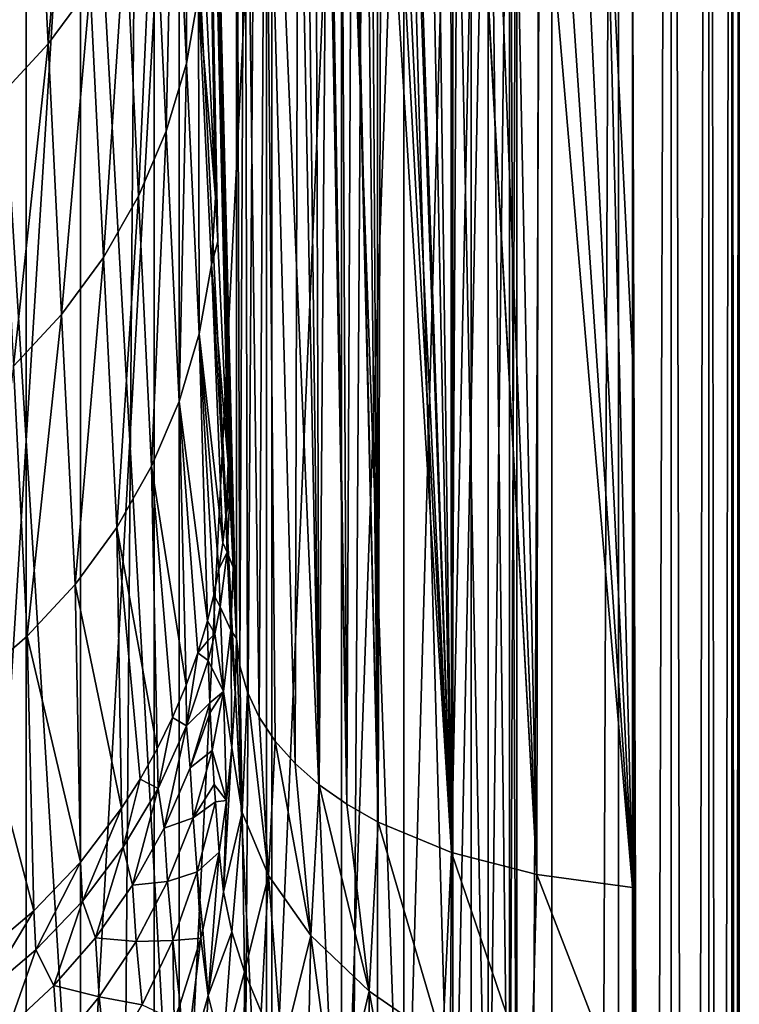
# Model space of a CAD drawing. Header units: metres. Extents: x -24 to 24, y -69 to 184.
# Tile 327 of 656: x 15 to 24, y 98 to 111. Entities that reach past the tile are written whole.
import ezdxf

# ---------------------------------------------------------------- set-up
doc = ezdxf.new("R2010")
doc.units = ezdxf.units.M
for name, color, linetype in [('367', 7, 'CONTINUOUS'), ('369', 7, 'CONTINUOUS'), ('374', 7, 'CONTINUOUS'), ('376', 7, 'CONTINUOUS'), ('386', 7, 'CONTINUOUS'), ('396', 7, 'CONTINUOUS'), ('397', 7, 'CONTINUOUS'), ('399', 7, 'CONTINUOUS'), ('400', 7, 'CONTINUOUS'), ('402', 7, 'CONTINUOUS'), ('403', 7, 'CONTINUOUS'), ('556', 2, 'CONTINUOUS'), ('565', 2, 'CONTINUOUS')]:
    doc.layers.add(name, color=color, linetype=linetype)

msp = doc.modelspace()

# ---------------------------------------------------------------- linework, layer by layer
at = {"layer": '367'}
for points in [[(15.119628, 145.2, -18.959413), (13.359252, -68.3, -20.238401), (13.359252, 145.2, -20.238401)], [(15.119628, -68.3, -18.959413), (13.359252, -68.3, -20.238401), (15.119628, 145.2, -18.959413)], [(16.758269, 145.2, -17.527775), (15.119628, -68.3, -18.959413), (15.119628, 145.2, -18.959413)], [(16.758269, -68.3, -17.527775), (15.119628, -68.3, -18.959413), (16.758269, 145.2, -17.527775)], [(18.261983, 145.2, -15.955014), (16.758269, -68.3, -17.527775), (16.758269, 145.2, -17.527775)], [(18.261983, -68.3, -15.955014), (16.758269, -68.3, -17.527775), (18.261983, 145.2, -15.955014)], [(19.618662, 145.2, -14.253792), (18.261983, -68.3, -15.955014), (18.261983, 145.2, -15.955014)], [(19.618662, -68.3, -14.253792), (18.261983, -68.3, -15.955014), (19.618662, 145.2, -14.253792)], [(20.817383, 145.2, -12.437807), (19.618662, -68.3, -14.253792), (19.618662, 145.2, -14.253792)], [(20.817383, -68.3, -12.437807), (19.618662, -68.3, -14.253792), (20.817383, 145.2, -12.437807)], [(21.848495, 145.2, -10.521681), (20.817383, -68.3, -12.437807), (20.817383, 145.2, -12.437807)], [(21.848495, -68.3, -10.521681), (20.817383, -68.3, -12.437807), (21.848495, 145.2, -10.521681)], [(22.703696, 145.2, -8.520839), (21.848495, -68.3, -10.521681), (21.848495, 145.2, -10.521681)], [(22.703696, -68.3, -8.520839), (21.848495, -68.3, -10.521681), (22.703696, 145.2, -8.520839)], [(23.376099, 145.2, -6.451394), (22.703696, -68.3, -8.520839), (22.703696, 145.2, -8.520839)], [(23.376099, -68.3, -6.451393), (22.703696, -68.3, -8.520839), (23.376099, 145.2, -6.451394)], [(23.860293, 145.2, -4.330005), (23.376099, -68.3, -6.451393), (23.376099, 145.2, -6.451394)], [(23.860293, -68.3, -4.330005), (23.376099, -68.3, -6.451393), (23.860293, 145.2, -4.330005)], [(24.152377, 145.2, -2.173753), (23.860293, -68.3, -4.330005), (23.860293, 145.2, -4.330005)], [(24.152377, -68.3, -2.173753), (23.860293, -68.3, -4.330005), (24.152377, 145.2, -2.173753)], [(24.25, 145.2), (24.152377, -68.3, -2.173753), (24.152377, 145.2, -2.173753)], [(24.25, -68.3), (24.152377, -68.3, -2.173753), (24.25, 145.2)]]:
    msp.add_3dface(points, dxfattribs=at)
at = {"layer": '369'}
for points in [[(23.376099, -68.3, 6.451394), (23.376099, 145.2, 6.451394), (22.88287, 113.273149, 8.027252)], [(23.376099, 145.2, 6.451394), (23.860293, -68.3, 4.330005), (23.860293, 145.2, 4.330005)], [(23.376099, -68.3, 6.451394), (23.860293, -68.3, 4.330005), (23.376099, 145.2, 6.451394)], [(23.860293, 145.2, 4.330005), (24.152377, -68.3, 2.173753), (24.152377, 145.2, 2.173753)], [(23.860293, -68.3, 4.330005), (24.152377, -68.3, 2.173753), (23.860293, 145.2, 4.330005)], [(24.152377, -68.3, 2.173753), (24.25, -68.3), (24.152377, 145.2, 2.173753)], [(24.25, -68.3), (24.25, 145.2), (24.152377, 145.2, 2.173753)], [(23.376099, -68.3, 6.451394), (22.88287, 113.273149, 8.027252), (22.88287, 106.484945, 8.027252)], [(22.88287, 99.696742, 8.027252), (23.376099, -68.3, 6.451394), (22.88287, 106.484945, 8.027252)], [(22.882864, 96.696752, 8.02727), (23.376099, -68.3, 6.451394), (22.88287, 99.696742, 8.027252)]]:
    msp.add_3dface(points, dxfattribs=at)
at = {"layer": '374'}
for points in [[(17.811177, 102.888231, 37.190803), (17.811177, 116.604012, 37.190803), (17.133023, 130.278312, 134.327566)], [(17.415767, 111.264973, 93.828221), (17.544213, 108.542058, 75.429949), (17.133023, 130.278312, 134.327566)], [(17.544213, 108.542058, 75.429949), (17.570925, 107.976165, 71.603727), (17.133023, 130.278312, 134.327566)], [(17.570925, 107.976165, 71.603727), (17.70529, 105.130542, 52.357736), (17.133023, 130.278312, 134.327566)], [(17.70529, 105.130542, 52.357736), (17.71558, 104.912638, 50.883767), (17.133023, 130.278312, 134.327566)], [(17.71558, 104.912638, 50.883767), (17.725042, 104.71228, 49.528477), (17.133023, 130.278312, 134.327566)], [(17.725042, 104.71228, 49.528477), (17.76811, 103.800286, 43.359596), (17.133023, 130.278312, 134.327566)], [(17.76811, 103.800286, 43.359596), (17.811177, 102.888231, 37.190803), (17.133023, 130.278312, 134.327566)]]:
    msp.add_3dface(points, dxfattribs=at)
at = {"layer": '376'}
for points in [[(17.811177, 116.604012, 37.190803), (17.853955, 102.537836, 34.974335), (17.916503, 116.064702, 33.421172)], [(17.811177, 116.604012, 37.190803), (17.811177, 102.888231, 37.190803), (17.853955, 102.537836, 34.974335)], [(17.853955, 102.537836, 34.974335), (17.95109, 102.201337, 32.763533), (17.916503, 116.064702, 33.421172)], [(17.916503, 116.064702, 33.421172), (18.102058, 101.879603, 30.561874), (18.180278, 115.519943, 29.652412)], [(17.95109, 102.201337, 32.763533), (18.102058, 101.879603, 30.561874), (17.916503, 116.064702, 33.421172)], [(18.102058, 101.879603, 30.561874), (18.306062, 101.573744, 28.373115), (18.180278, 115.519943, 29.652412)], [(18.306062, 101.573744, 28.373115), (18.562049, 101.284979, 26.200826), (18.180278, 115.519943, 29.652412)], [(18.562049, 101.284979, 26.200826), (18.601391, 114.97209, 25.902511), (18.180278, 115.519943, 29.652412)], [(18.868719, 101.014628, 24.048519), (18.601391, 114.97209, 25.902511), (18.562049, 101.284979, 26.200826)], [(18.701613, 114.87287, 25.174891), (18.601391, 114.97209, 25.902511), (18.868719, 101.014628, 24.048519)], [(18.823295, 114.778167, 24.345171), (18.701613, 114.87287, 25.174891), (18.868719, 101.014628, 24.048519)], [(18.972414, 114.693046, 23.394698), (18.823295, 114.778167, 24.345171), (18.868719, 101.014628, 24.048519)], [(19.224474, 100.764134, 21.919913), (18.972414, 114.693046, 23.394698), (18.868719, 101.014628, 24.048519)], [(19.003722, 114.67872, 23.203182), (18.972414, 114.693046, 23.394698), (19.224474, 100.764134, 21.919913)], [(19.156235, 114.623052, 22.304924), (19.003722, 114.67872, 23.203182), (19.224474, 100.764134, 21.919913)], [(19.289569, 114.589046, 21.561402), (19.156235, 114.623052, 22.304924), (19.224474, 100.764134, 21.919913)], [(19.627387, 100.535051, 19.818951), (19.289569, 114.589046, 21.561402), (19.224474, 100.764134, 21.919913)], [(19.302207, 114.586303, 21.492744), (19.289569, 114.589046, 21.561402), (19.627387, 100.535051, 19.818951)], [(19.470635, 114.557055, 20.604699), (19.302207, 114.586303, 21.492744), (19.627387, 100.535051, 19.818951)], [(19.538644, 114.546655, 20.259298), (19.470635, 114.557055, 20.604699), (19.627387, 100.535051, 19.818951)], [(19.665391, 114.528694, 19.633762), (19.538644, 114.546655, 20.259298), (19.627387, 100.535051, 19.818951)], [(20.564797, 100.147728, 15.718167), (19.665391, 114.528694, 19.633762), (19.627387, 100.535051, 19.818951)], [(19.791631, 114.510808, 19.032267), (19.665391, 114.528694, 19.633762), (20.564797, 100.147728, 15.718167)], [(19.87632, 114.496417, 18.639789), (19.791631, 114.510808, 19.032267), (20.564797, 100.147728, 15.718167)], [(20.052257, 114.46162, 17.850217), (19.87632, 114.496417, 18.639789), (20.564797, 100.147728, 15.718167)], [(20.082394, 114.454849, 17.718233), (20.052257, 114.46162, 17.850217), (20.564797, 100.147728, 15.718167)], [(20.276944, 114.403223, 16.887273), (20.082394, 114.454849, 17.718233), (20.564797, 100.147728, 15.718167)], [(20.376733, 114.37203, 16.474292), (20.276944, 114.403223, 16.887273), (20.564797, 100.147728, 15.718167)], [(20.55755, 114.30883, 15.746796), (20.376733, 114.37203, 16.474292), (20.564797, 100.147728, 15.718167)], [(20.859003, 114.188055, 14.587652), (20.55755, 114.30883, 15.746796), (20.564797, 100.147728, 15.718167)], [(21.658453, 99.864996, 11.779031), (20.859003, 114.188055, 14.587652), (20.564797, 100.147728, 15.718167)], [(20.864021, 114.185931, 14.568882), (20.859003, 114.188055, 14.587652), (21.658453, 99.864996, 11.779031)], [(21.101727, 114.082483, 13.697516), (20.864021, 114.185931, 14.568882), (21.658453, 99.864996, 11.779031)], [(21.37206, 113.960529, 12.746059), (21.101727, 114.082483, 13.697516), (21.658453, 99.864996, 11.779031)], [(21.678614, 113.819905, 11.712424), (21.37206, 113.960529, 12.746059), (21.658453, 99.864996, 11.779031)], [(22.88287, 99.696742, 8.027252), (21.678614, 113.819905, 11.712424), (21.658453, 99.864996, 11.779031)], [(21.678614, 113.819905, 11.712424), (22.88287, 99.696742, 8.027252), (21.936797, 113.70135, 10.875331)], [(21.936797, 113.70135, 10.875331), (22.88287, 99.696742, 8.027252), (22.221516, 113.571214, 9.984149)], [(22.221516, 113.571214, 9.984149), (22.88287, 99.696742, 8.027252), (22.536345, 113.428396, 9.0341)], [(22.88287, 106.484945, 8.027252), (22.88287, 113.273149, 8.027252), (22.536345, 113.428396, 9.0341)], [(22.88287, 99.696742, 8.027252), (22.88287, 106.484945, 8.027252), (22.536345, 113.428396, 9.0341)]]:
    msp.add_3dface(points, dxfattribs=at)
at = {"layer": '386'}
for points in [[(15.770323, 114.702959, 146.592031), (15.229819, 113.970822, 146.69664), (15.401255, 110.506679, 123.259006)], [(15.939509, 111.237902, 123.154331), (15.770323, 114.702959, 146.592031), (15.401255, 110.506679, 123.259006)], [(17.162255, 114.615962, 122.661936), (17.005387, 113.725125, 122.792943), (17.169852, 110.254652, 99.355703)], [(17.326089, 111.143759, 99.225084), (17.162255, 114.615962, 122.661936), (17.169852, 110.254652, 99.355703)], [(15.229819, 113.970822, 146.69664), (14.608318, 113.304523, 146.790938), (14.782263, 109.840874, 123.353416)], [(15.401255, 110.506679, 123.259006), (15.229819, 113.970822, 146.69664), (14.782263, 109.840874, 123.353416)], [(17.005387, 113.725125, 122.792943), (16.746844, 112.857696, 122.919768), (16.912339, 109.388813, 99.482167)], [(17.169852, 110.254652, 99.355703), (17.005387, 113.725125, 122.792943), (16.912339, 109.388813, 99.482167)], [(16.746844, 112.857696, 122.919768), (16.389998, 112.024999, 123.040757), (16.556898, 108.557498, 99.602834)], [(16.912339, 109.388813, 99.482167), (16.746844, 112.857696, 122.919768), (16.556898, 108.557498, 99.602834)], [(16.389998, 112.024999, 123.040757), (15.939509, 111.237902, 123.154331), (16.108148, 107.771515, 99.716133)], [(16.556898, 108.557498, 99.602834), (16.389998, 112.024999, 123.040757), (16.108148, 107.771515, 99.716133)], [(17.544213, 108.542058, 75.429949), (17.415767, 111.264973, 93.828221), (17.326089, 111.143759, 99.225084)], [(15.939509, 111.237902, 123.154331), (15.401255, 110.506679, 123.259006), (15.571925, 107.04108, 99.820594)], [(16.108148, 107.771515, 99.716133), (15.939509, 111.237902, 123.154331), (15.571925, 107.04108, 99.820594)], [(17.326089, 111.143759, 99.225084), (17.169852, 110.254652, 99.355703), (17.334496, 106.789707, 75.917698)], [(17.489971, 107.676724, 75.787575), (17.326089, 111.143759, 99.225084), (17.334496, 106.789707, 75.917698)], [(17.544213, 108.542058, 75.429949), (17.326089, 111.143759, 99.225084), (17.489971, 107.676724, 75.787575)], [(15.401255, 110.506679, 123.259006), (14.782263, 109.840874, 123.353416), (14.955197, 106.375689, 99.914857)], [(15.571925, 107.04108, 99.820594), (15.401255, 110.506679, 123.259006), (14.955197, 106.375689, 99.914857)], [(17.169852, 110.254652, 99.355703), (16.912339, 109.388813, 99.482167), (17.078228, 105.925789, 76.0437)], [(17.334496, 106.789707, 75.917698), (17.169852, 110.254652, 99.355703), (17.078228, 105.925789, 76.0437)], [(16.912339, 109.388813, 99.482167), (16.556898, 108.557498, 99.602834), (16.724482, 105.096145, 76.163952)], [(17.078228, 105.925789, 76.0437), (16.912339, 109.388813, 99.482167), (16.724482, 105.096145, 76.163952)], [(16.556898, 108.557498, 99.602834), (16.108148, 107.771515, 99.716133), (16.277834, 104.311509, 76.276897)], [(16.724482, 105.096145, 76.163952), (16.556898, 108.557498, 99.602834), (16.277834, 104.311509, 76.276897)], [(17.570925, 107.976165, 71.603727), (17.544213, 108.542058, 75.429949), (17.489971, 107.676724, 75.787575)], [(17.70529, 105.130542, 52.357736), (17.570925, 107.976165, 71.603727), (17.489971, 107.676724, 75.787575)], [(16.108148, 107.771515, 99.716133), (15.571925, 107.04108, 99.820594), (15.744063, 103.58203, 76.381076)], [(16.277834, 104.311509, 76.276897), (16.108148, 107.771515, 99.716133), (15.744063, 103.58203, 76.381076)], [(17.489971, 107.676724, 75.787575), (17.334496, 106.789707, 75.917698), (17.638315, 104.114141, 52.524916)], [(17.675281, 104.451979, 52.477436), (17.489971, 107.676724, 75.787575), (17.638315, 104.114141, 52.524916)], [(17.70529, 105.130542, 52.357736), (17.489971, 107.676724, 75.787575), (17.675281, 104.451979, 52.477436)], [(15.571925, 107.04108, 99.820594), (14.955197, 106.375689, 99.914857), (15.130072, 102.917145, 76.475139)], [(15.744063, 103.58203, 76.381076), (15.571925, 107.04108, 99.820594), (15.130072, 102.917145, 76.475139)], [(17.334496, 106.789707, 75.917698), (17.078228, 105.925789, 76.0437), (17.439134, 103.116444, 52.668344)], [(17.520265, 103.445874, 52.618835), (17.334496, 106.789707, 75.917698), (17.439134, 103.116444, 52.668344)], [(17.586625, 103.778699, 52.572059), (17.334496, 106.789707, 75.917698), (17.520265, 103.445874, 52.618835)], [(17.638315, 104.114141, 52.524916), (17.334496, 106.789707, 75.917698), (17.586625, 103.778699, 52.572059)], [(15.130072, 102.917145, 76.475139), (14.955197, 106.375689, 99.914857), (14.443804, 102.325455, 76.557871)], [(17.078228, 105.925789, 76.0437), (16.724482, 105.096145, 76.163952), (17.167534, 102.288504, 52.781493)], [(17.316405, 102.703436, 52.723178), (17.078228, 105.925789, 76.0437), (17.167534, 102.288504, 52.781493)], [(17.439134, 103.116444, 52.668344), (17.078228, 105.925789, 76.0437), (17.316405, 102.703436, 52.723178)], [(16.724482, 105.096145, 76.163952), (16.277834, 104.311509, 76.276897), (16.795422, 101.473688, 52.896007)], [(16.993318, 101.87672, 52.839365), (16.724482, 105.096145, 76.163952), (16.795422, 101.473688, 52.896007)], [(17.167534, 102.288504, 52.781493), (16.724482, 105.096145, 76.163952), (16.993318, 101.87672, 52.839365)], [(16.277834, 104.311509, 76.276897), (15.744063, 103.58203, 76.381076), (16.339287, 100.713676, 53.002821)], [(16.576469, 101.084737, 52.950671), (16.277834, 104.311509, 76.276897), (16.339287, 100.713676, 53.002821)], [(16.795422, 101.473688, 52.896007), (16.277834, 104.311509, 76.276897), (16.576469, 101.084737, 52.950671)], [(15.744063, 103.58203, 76.381076), (15.130072, 102.917145, 76.475139), (15.81279, 100.023964, 53.099754)], [(16.339287, 100.713676, 53.002821), (15.744063, 103.58203, 76.381076), (15.81279, 100.023964, 53.099754)], [(15.130072, 102.917145, 76.475139), (14.443804, 102.325455, 76.557871), (15.217849, 99.400788, 53.187335)], [(15.81279, 100.023964, 53.099754), (15.130072, 102.917145, 76.475139), (15.217849, 99.400788, 53.187335)], [(15.217849, 99.400788, 53.187335), (14.443804, 102.325455, 76.557871), (14.557912, 98.844901, 53.265458)]]:
    msp.add_3dface(points, dxfattribs=at)
at = {"layer": '396'}
for points in [[(17.71558, 104.912638, 50.883767), (17.70529, 105.130542, 52.357736), (17.675281, 104.451979, 52.477436)], [(17.725042, 104.71228, 49.528477), (17.71558, 104.912638, 50.883767), (17.675281, 104.451979, 52.477436)], [(17.725042, 104.71228, 49.528477), (17.675281, 104.451979, 52.477436), (17.693464, 103.993716, 49.584847)], [(17.675281, 104.451979, 52.477436), (17.638315, 104.114141, 52.524916), (17.693464, 103.993716, 49.584847)], [(17.638315, 104.114141, 52.524916), (17.586625, 103.778699, 52.572059), (17.693464, 103.993716, 49.584847)], [(17.693464, 103.993716, 49.584847), (17.586625, 103.778699, 52.572059), (17.60073, 103.292762, 49.637447)], [(17.586625, 103.778699, 52.572059), (17.520265, 103.445874, 52.618835), (17.60073, 103.292762, 49.637447)], [(17.520265, 103.445874, 52.618835), (17.439134, 103.116444, 52.668344), (17.531846, 102.947813, 49.662371)], [(17.60073, 103.292762, 49.637447), (17.520265, 103.445874, 52.618835), (17.531846, 102.947813, 49.662371)], [(17.531846, 102.947813, 49.662371), (17.439134, 103.116444, 52.668344), (17.442259, 102.857618, 51.154662)], [(17.447928, 102.60603, 49.686386), (17.531846, 102.947813, 49.662371), (17.442259, 102.857618, 51.154662)]]:
    msp.add_3dface(points, dxfattribs=at)
at = {"layer": '397'}
for points in [[(17.439134, 103.116444, 52.668344), (17.316405, 102.703436, 52.723178), (17.442259, 102.857618, 51.154662)], [(17.316405, 102.703436, 52.723178), (17.447928, 102.60603, 49.686386), (17.442259, 102.857618, 51.154662)], [(17.316405, 102.703436, 52.723178), (17.167534, 102.288504, 52.781493), (17.172315, 101.767472, 49.748306)], [(17.447928, 102.60603, 49.686386), (17.316405, 102.703436, 52.723178), (17.172315, 101.767472, 49.748306)], [(17.167534, 102.288504, 52.781493), (16.993318, 101.87672, 52.839365), (17.172315, 101.767472, 49.748306)], [(16.993318, 101.87672, 52.839365), (16.795422, 101.473688, 52.896007), (16.807286, 100.966009, 49.814918)], [(17.172315, 101.767472, 49.748306), (16.993318, 101.87672, 52.839365), (16.807286, 100.966009, 49.814918)], [(16.795422, 101.473688, 52.896007), (16.576469, 101.084737, 52.950671), (16.807286, 100.966009, 49.814918)], [(16.576469, 101.084737, 52.950671), (16.339287, 100.713676, 53.002821), (16.35989, 100.215007, 49.884038)], [(16.807286, 100.966009, 49.814918), (16.576469, 101.084737, 52.950671), (16.35989, 100.215007, 49.884038)], [(16.339287, 100.713676, 53.002821), (15.81279, 100.023964, 53.099754), (15.837424, 99.524675, 49.953483)], [(16.35989, 100.215007, 49.884038), (16.339287, 100.713676, 53.002821), (15.837424, 99.524675, 49.953483)], [(15.81279, 100.023964, 53.099754), (15.217849, 99.400788, 53.187335), (15.243069, 98.898114, 50.021821)], [(15.837424, 99.524675, 49.953483), (15.81279, 100.023964, 53.099754), (15.243069, 98.898114, 50.021821)], [(15.217849, 99.400788, 53.187335), (14.557912, 98.844901, 53.265458), (14.576764, 98.335947, 50.088049)], [(15.243069, 98.898114, 50.021821), (15.217849, 99.400788, 53.187335), (14.576764, 98.335947, 50.088049)]]:
    msp.add_3dface(points, dxfattribs=at)
at = {"layer": '399'}
for points in [[(17.76811, 103.800286, 43.359596), (17.725042, 104.71228, 49.528477), (17.693464, 103.993716, 49.584847)], [(17.693464, 103.993716, 49.584847), (17.60073, 103.292762, 49.637447), (17.736894, 102.994331, 43.43607)], [(17.76811, 103.800286, 43.359596), (17.693464, 103.993716, 49.584847), (17.736894, 102.994331, 43.43607)], [(17.811177, 102.888231, 37.190803), (17.76811, 103.800286, 43.359596), (17.736894, 102.994331, 43.43607)], [(17.60073, 103.292762, 49.637447), (17.531846, 102.947813, 49.662371), (17.646362, 102.209772, 43.496527)], [(17.736894, 102.994331, 43.43607), (17.60073, 103.292762, 49.637447), (17.646362, 102.209772, 43.496527)], [(17.531846, 102.947813, 49.662371), (17.447928, 102.60603, 49.686386), (17.646362, 102.209772, 43.496527)], [(17.736894, 102.994331, 43.43607), (17.646362, 102.209772, 43.496527), (17.753089, 101.492091, 37.376094)], [(17.796173, 102.186073, 37.291679), (17.736894, 102.994331, 43.43607), (17.753089, 101.492091, 37.376094)], [(17.811177, 102.888231, 37.190803), (17.736894, 102.994331, 43.43607), (17.796173, 102.186073, 37.291679)], [(17.646362, 102.209772, 43.496527), (17.447928, 102.60603, 49.686386), (17.46785, 102.062458, 46.662559)], [(17.473429, 101.942103, 46.028586), (17.646362, 102.209772, 43.496527), (17.46785, 102.062458, 46.662559)], [(17.499654, 101.454395, 43.565734), (17.646362, 102.209772, 43.496527), (17.473429, 101.942103, 46.028586)], [(17.646362, 102.209772, 43.496527), (17.499654, 101.454395, 43.565734), (17.683728, 100.813723, 37.443126)], [(17.753089, 101.492091, 37.376094), (17.646362, 102.209772, 43.496527), (17.683728, 100.813723, 37.443126)], [(17.683728, 100.813723, 37.443126), (17.499654, 101.454395, 43.565734), (17.527132, 101.018182, 41.474179)], [(17.542417, 100.79361, 40.426368), (17.683728, 100.813723, 37.443126), (17.527132, 101.018182, 41.474179)], [(17.589287, 100.149249, 37.49304), (17.683728, 100.813723, 37.443126), (17.542417, 100.79361, 40.426368)]]:
    msp.add_3dface(points, dxfattribs=at)
at = {"layer": '400'}
for points in [[(17.447928, 102.60603, 49.686386), (17.172315, 101.767472, 49.748306), (17.46785, 102.062458, 46.662559)], [(17.46785, 102.062458, 46.662559), (17.172315, 101.767472, 49.748306), (17.21639, 101.232405, 46.588934)], [(17.473429, 101.942103, 46.028586), (17.46785, 102.062458, 46.662559), (17.21639, 101.232405, 46.588934)], [(17.499654, 101.454395, 43.565734), (17.473429, 101.942103, 46.028586), (17.21639, 101.232405, 46.588934)], [(17.172315, 101.767472, 49.748306), (16.807286, 100.966009, 49.814918), (16.884489, 100.45808, 46.632628)], [(17.21639, 101.232405, 46.588934), (17.172315, 101.767472, 49.748306), (16.884489, 100.45808, 46.632628)], [(17.499654, 101.454395, 43.565734), (17.21639, 101.232405, 46.588934), (17.254772, 100.592025, 43.58768)], [(17.527132, 101.018182, 41.474179), (17.499654, 101.454395, 43.565734), (17.254772, 100.592025, 43.58768)], [(17.21639, 101.232405, 46.588934), (16.884489, 100.45808, 46.632628), (17.254772, 100.592025, 43.58768)], [(16.807286, 100.966009, 49.814918), (16.35989, 100.215007, 49.884038), (16.478237, 99.728342, 46.683888)], [(16.884489, 100.45808, 46.632628), (16.807286, 100.966009, 49.814918), (16.478237, 99.728342, 46.683888)], [(17.542417, 100.79361, 40.426368), (17.527132, 101.018182, 41.474179), (17.254772, 100.592025, 43.58768)], [(17.542417, 100.79361, 40.426368), (17.254772, 100.592025, 43.58768), (17.309716, 99.899156, 40.617286)], [(17.589287, 100.149249, 37.49304), (17.542417, 100.79361, 40.426368), (17.309716, 99.899156, 40.617286)], [(17.254772, 100.592025, 43.58768), (16.884489, 100.45808, 46.632628), (16.92769, 99.774207, 43.642743)], [(17.254772, 100.592025, 43.58768), (16.92769, 99.774207, 43.642743), (17.309716, 99.899156, 40.617286)], [(16.884489, 100.45808, 46.632628), (16.478237, 99.728342, 46.683888), (16.92769, 99.774207, 43.642743)], [(16.35989, 100.215007, 49.884038), (15.837424, 99.524675, 49.953483), (16.004773, 99.053609, 46.740381)], [(16.478237, 99.728342, 46.683888), (16.35989, 100.215007, 49.884038), (16.004773, 99.053609, 46.740381)], [(17.589287, 100.149249, 37.49304), (17.309716, 99.899156, 40.617286), (17.381222, 99.155654, 37.560737)], [(17.309716, 99.899156, 40.617286), (16.92769, 99.774207, 43.642743), (16.994781, 99.020719, 40.690597)], [(17.309716, 99.899156, 40.617286), (16.994781, 99.020719, 40.690597), (17.352824, 99.047929, 37.568743)], [(17.381222, 99.155654, 37.560737), (17.309716, 99.899156, 40.617286), (17.352824, 99.047929, 37.568743)], [(16.478237, 99.728342, 46.683888), (16.004773, 99.053609, 46.740381), (16.524837, 99.005221, 43.704086)], [(16.92769, 99.774207, 43.642743), (16.478237, 99.728342, 46.683888), (16.524837, 99.005221, 43.704086)], [(16.92769, 99.774207, 43.642743), (16.524837, 99.005221, 43.704086), (16.994781, 99.020719, 40.690597)], [(15.837424, 99.524675, 49.953483), (15.243069, 98.898114, 50.021821), (15.472473, 98.442531, 46.799722)], [(16.004773, 99.053609, 46.740381), (15.837424, 99.524675, 49.953483), (15.472473, 98.442531, 46.799722)], [(16.004773, 99.053609, 46.740381), (15.472473, 98.442531, 46.799722), (16.054709, 98.296117, 43.769277)], [(16.524837, 99.005221, 43.704086), (16.004773, 99.053609, 46.740381), (16.054709, 98.296117, 43.769277)], [(17.352824, 99.047929, 37.568743), (16.994781, 99.020719, 40.690597), (17.089818, 98.209076, 37.635996)], [(16.524837, 99.005221, 43.704086), (16.054709, 98.296117, 43.769277), (16.602468, 98.194111, 40.768131)], [(16.994781, 99.020719, 40.690597), (16.524837, 99.005221, 43.704086), (16.602468, 98.194111, 40.768131)], [(16.994781, 99.020719, 40.690597), (16.602468, 98.194111, 40.768131), (17.012775, 98.001537, 37.654036)], [(17.089818, 98.209076, 37.635996), (16.994781, 99.020719, 40.690597), (17.012775, 98.001537, 37.654036)], [(15.243069, 98.898114, 50.021821), (14.576764, 98.335947, 50.088049), (14.891144, 97.901018, 46.859653)], [(15.472473, 98.442531, 46.799722), (15.243069, 98.898114, 50.021821), (14.891144, 97.901018, 46.859653)], [(15.472473, 98.442531, 46.799722), (14.891144, 97.901018, 46.859653), (15.527218, 97.656454, 43.835631)], [(16.054709, 98.296117, 43.769277), (15.472473, 98.442531, 46.799722), (15.527218, 97.656454, 43.835631)], [(16.054709, 98.296117, 43.769277), (15.527218, 97.656454, 43.835631), (16.142154, 97.430859, 40.847485)], [(16.602468, 98.194111, 40.768131), (16.054709, 98.296117, 43.769277), (16.142154, 97.430859, 40.847485)]]:
    msp.add_3dface(points, dxfattribs=at)
at = {"layer": '402'}
for points in [[(17.811177, 102.888231, 37.190803), (17.796173, 102.186073, 37.291679), (17.885494, 100.65983, 33.119008)], [(17.853955, 102.537836, 34.974335), (17.811177, 102.888231, 37.190803), (17.885494, 100.65983, 33.119008)], [(17.95109, 102.201337, 32.763533), (17.853955, 102.537836, 34.974335), (17.885494, 100.65983, 33.119008)], [(17.796173, 102.186073, 37.291679), (17.753089, 101.492091, 37.376094), (17.885494, 100.65983, 33.119008)], [(18.222048, 99.852802, 28.847981), (17.95109, 102.201337, 32.763533), (17.885494, 100.65983, 33.119008)], [(18.102058, 101.879603, 30.561874), (17.95109, 102.201337, 32.763533), (18.222048, 99.852802, 28.847981)], [(18.306062, 101.573744, 28.373115), (18.102058, 101.879603, 30.561874), (18.222048, 99.852802, 28.847981)], [(18.763678, 99.084378, 24.580781), (18.306062, 101.573744, 28.373115), (18.222048, 99.852802, 28.847981)], [(18.562049, 101.284979, 26.200826), (18.306062, 101.573744, 28.373115), (18.763678, 99.084378, 24.580781)], [(17.885494, 100.65983, 33.119008), (17.753089, 101.492091, 37.376094), (17.643356, 99.642933, 35.338902)], [(17.753089, 101.492091, 37.376094), (17.683728, 100.813723, 37.443126), (17.643356, 99.642933, 35.338902)], [(18.868719, 101.014628, 24.048519), (18.562049, 101.284979, 26.200826), (18.763678, 99.084378, 24.580781)], [(19.5082, 98.368433, 20.337813), (18.868719, 101.014628, 24.048519), (18.763678, 99.084378, 24.580781)], [(19.224474, 100.764134, 21.919913), (18.868719, 101.014628, 24.048519), (19.5082, 98.368433, 20.337813)], [(17.683728, 100.813723, 37.443126), (17.589287, 100.149249, 37.49304), (17.643356, 99.642933, 35.338902)], [(19.627387, 100.535051, 19.818951), (19.224474, 100.764134, 21.919913), (19.5082, 98.368433, 20.337813)], [(17.750798, 99.132001, 33.169546), (17.885494, 100.65983, 33.119008), (17.643356, 99.642933, 35.338902)], [(17.91212, 98.618755, 30.988114), (17.885494, 100.65983, 33.119008), (17.750798, 99.132001, 33.169546)], [(18.222048, 99.852802, 28.847981), (17.885494, 100.65983, 33.119008), (17.91212, 98.618755, 30.988114)], [(20.451432, 97.719257, 16.14199), (19.627387, 100.535051, 19.818951), (19.5082, 98.368433, 20.337813)], [(20.564797, 100.147728, 15.718167), (19.627387, 100.535051, 19.818951), (20.451432, 97.719257, 16.14199)], [(21.583289, 97.154283, 12.02434), (20.564797, 100.147728, 15.718167), (20.451432, 97.719257, 16.14199)], [(21.658453, 99.864996, 11.779031), (20.564797, 100.147728, 15.718167), (21.583289, 97.154283, 12.02434)], [(18.127722, 98.106131, 28.79859), (18.222048, 99.852802, 28.847981), (17.91212, 98.618755, 30.988114)], [(18.397547, 97.597162, 26.605491), (18.222048, 99.852802, 28.847981), (18.127722, 98.106131, 28.79859)], [(18.763678, 99.084378, 24.580781), (18.222048, 99.852802, 28.847981), (18.397547, 97.597162, 26.605491)], [(22.882864, 96.696752, 8.02727), (21.658453, 99.864996, 11.779031), (21.583289, 97.154283, 12.02434)], [(22.882864, 96.696752, 8.02727), (22.88287, 99.696742, 8.027252), (21.658453, 99.864996, 11.779031)], [(18.720694, 97.095122, 24.415499), (18.763678, 99.084378, 24.580781), (18.397547, 97.597162, 26.605491)], [(19.095292, 96.603555, 22.237755), (18.763678, 99.084378, 24.580781), (18.720694, 97.095122, 24.415499)], [(19.5082, 98.368433, 20.337813), (18.763678, 99.084378, 24.580781), (19.095292, 96.603555, 22.237755)], [(19.519869, 96.124723, 20.076874), (19.5082, 98.368433, 20.337813), (19.095292, 96.603555, 22.237755)], [(19.995745, 95.65809, 17.925159), (19.5082, 98.368433, 20.337813), (19.519869, 96.124723, 20.076874)], [(20.451432, 97.719257, 16.14199), (19.5082, 98.368433, 20.337813), (19.995745, 95.65809, 17.925159)]]:
    msp.add_3dface(points, dxfattribs=at)
at = {"layer": '403'}
for points in [[(17.589287, 100.149249, 37.49304), (17.381222, 99.155654, 37.560737), (17.450222, 98.312831, 34.822458)], [(17.643356, 99.642933, 35.338902), (17.589287, 100.149249, 37.49304), (17.450222, 98.312831, 34.822458)], [(17.750798, 99.132001, 33.169546), (17.643356, 99.642933, 35.338902), (17.450222, 98.312831, 34.822458)], [(17.381222, 99.155654, 37.560737), (17.352824, 99.047929, 37.568743), (17.450222, 98.312831, 34.822458)], [(17.352824, 99.047929, 37.568743), (17.089818, 98.209076, 37.635996), (17.129009, 97.174824, 34.89866)], [(17.450222, 98.312831, 34.822458), (17.352824, 99.047929, 37.568743), (17.129009, 97.174824, 34.89866)], [(17.634834, 97.561991, 32.063581), (17.750798, 99.132001, 33.169546), (17.450222, 98.312831, 34.822458)], [(17.91212, 98.618755, 30.988114), (17.750798, 99.132001, 33.169546), (17.634834, 97.561991, 32.063581)], [(17.906324, 96.801597, 29.297621), (17.91212, 98.618755, 30.988114), (17.634834, 97.561991, 32.063581)], [(18.127722, 98.106131, 28.79859), (17.91212, 98.618755, 30.988114), (17.906324, 96.801597, 29.297621)], [(17.334921, 96.31974, 32.13198), (17.450222, 98.312831, 34.822458), (17.129009, 97.174824, 34.89866)], [(17.634834, 97.561991, 32.063581), (17.450222, 98.312831, 34.822458), (17.334921, 96.31974, 32.13198)], [(17.089818, 98.209076, 37.635996), (17.012775, 98.001537, 37.654036), (17.129009, 97.174824, 34.89866)]]:
    msp.add_3dface(points, dxfattribs=at)
at = {"layer": '556'}
for points in [[(15.814761, 94.2, -14.41712), (14.41712, 116.65, -15.814761), (14.41712, 94.2, -15.814761)], [(15.814761, 116.65, -14.41712), (14.41712, 116.65, -15.814761), (15.814761, 94.2, -14.41712)], [(17.077511, 94.2, -12.896458), (15.814761, 116.65, -14.41712), (15.814761, 94.2, -14.41712)], [(17.077511, 116.65, -12.896458), (15.814761, 116.65, -14.41712), (17.077511, 94.2, -12.896458)], [(18.194626, 94.2, -11.265681), (17.077511, 116.65, -12.896458), (17.077511, 94.2, -12.896458)], [(18.194626, 116.65, -11.265681), (17.077511, 116.65, -12.896458), (18.194626, 94.2, -11.265681)], [(19.156526, 94.2, -9.538738), (18.194626, 116.65, -11.265681), (18.194626, 94.2, -11.265681)], [(19.156526, 116.65, -9.538738), (18.194626, 116.65, -11.265681), (19.156526, 94.2, -9.538738)], [(19.954938, 94.2, -7.730488), (19.156526, 116.65, -9.538738), (19.156526, 94.2, -9.538738)], [(19.954938, 116.65, -7.730488), (19.156526, 116.65, -9.538738), (19.954938, 94.2, -7.730488)], [(20.583073, 94.2, -5.856374), (19.954938, 116.65, -7.730488), (19.954938, 94.2, -7.730488)], [(20.583073, 116.65, -5.856374), (19.954938, 116.65, -7.730488), (20.583073, 94.2, -5.856374)], [(21.035611, 94.2, -3.932309), (20.583073, 116.65, -5.856374), (20.583073, 94.2, -5.856374)], [(21.035611, 116.65, -3.932309), (20.583073, 116.65, -5.856374), (21.035611, 94.2, -3.932309)], [(21.308703, 94.2, -1.974633), (21.035611, 116.65, -3.932309), (21.035611, 94.2, -3.932309)], [(21.308703, 116.65, -1.974633), (21.035611, 116.65, -3.932309), (21.308703, 94.2, -1.974633)], [(21.4, 116.65), (21.308703, 116.65, -1.974633), (21.4, 94.2)], [(21.4, 94.2), (21.308703, 116.65, -1.974633), (21.308703, 94.2, -1.974633)]]:
    msp.add_3dface(points, dxfattribs=at)
at = {"layer": '565'}
for points in [[(14.41712, 94.2, 15.814761), (15.814761, 116.65, 14.41712), (15.814761, 94.2, 14.41712)], [(14.41712, 116.65, 15.814761), (15.814761, 116.65, 14.41712), (14.41712, 94.2, 15.814761)], [(15.814761, 94.2, 14.41712), (17.077511, 116.65, 12.896458), (17.077511, 94.2, 12.896458)], [(15.814761, 116.65, 14.41712), (17.077511, 116.65, 12.896458), (15.814761, 94.2, 14.41712)], [(17.077511, 94.2, 12.896458), (18.194626, 116.65, 11.265681), (18.194626, 94.2, 11.265681)], [(17.077511, 116.65, 12.896458), (18.194626, 116.65, 11.265681), (17.077511, 94.2, 12.896458)], [(18.194626, 94.2, 11.265681), (19.156526, 116.65, 9.538738), (19.156526, 94.2, 9.538738)], [(18.194626, 116.65, 11.265681), (19.156526, 116.65, 9.538738), (18.194626, 94.2, 11.265681)], [(19.156526, 94.2, 9.538738), (19.954938, 116.65, 7.730488), (19.954938, 94.2, 7.730488)], [(19.156526, 116.65, 9.538738), (19.954938, 116.65, 7.730488), (19.156526, 94.2, 9.538738)], [(19.954938, 94.2, 7.730488), (20.583073, 116.65, 5.856374), (20.583073, 94.2, 5.856374)], [(19.954938, 116.65, 7.730488), (20.583073, 116.65, 5.856374), (19.954938, 94.2, 7.730488)], [(20.583073, 94.2, 5.856374), (21.035611, 116.65, 3.932309), (21.035611, 94.2, 3.932309)], [(20.583073, 116.65, 5.856374), (21.035611, 116.65, 3.932309), (20.583073, 94.2, 5.856374)], [(21.035611, 94.2, 3.932309), (21.308703, 116.65, 1.974633), (21.308703, 94.2, 1.974633)], [(21.035611, 116.65, 3.932309), (21.308703, 116.65, 1.974633), (21.035611, 94.2, 3.932309)], [(21.4, 116.65), (21.4, 94.2), (21.308703, 94.2, 1.974633)], [(21.308703, 116.65, 1.974633), (21.4, 116.65), (21.308703, 94.2, 1.974633)]]:
    msp.add_3dface(points, dxfattribs=at)

doc.saveas('drawing.dxf')
